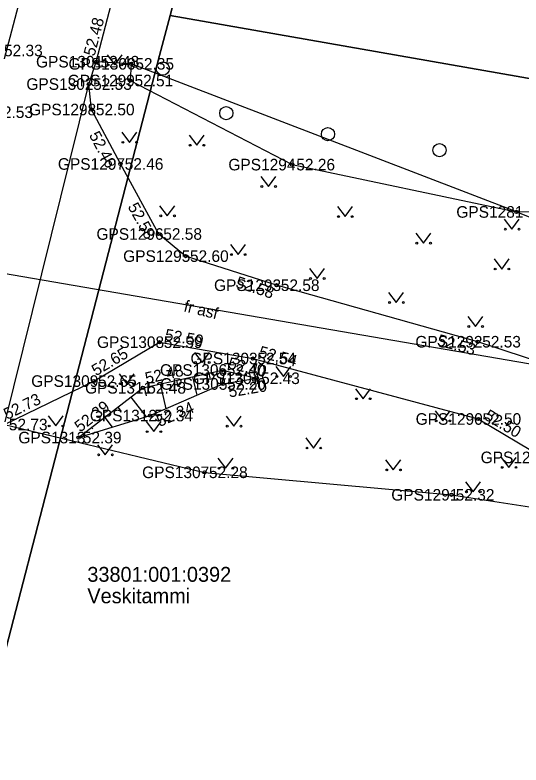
# Model space of a CAD drawing. Extents: x 551623 to 559850, y 6561220 to 6567135.
# Drawn here: x 555163.83 to 555194.44, y 6565121.03 to 6565166.39 of the extents above; entities that cross this region are included whole.
import ezdxf

# ---------------------------------------------------------------- set-up
doc = ezdxf.new("R2010")
doc.units = 0
for name, color, linetype in [('HALJASTUS', 7, 'Continuous'), ('KORGUS-EH2000', 7, 'Continuous'), ('KPOHULIIN', 7, 'Continuous'), ('MOOTKORG-EH2000', 7, 'Continuous'), ('MOOTMPUNKT', 7, 'Continuous'), ('MOOTNR', 7, 'Continuous'), ('MOOTPIIR', 7, 'Continuous'), ('PIIR', 7, 'Continuous'), ('RELJEEF', 7, 'Continuous'), ('TEE', 7, 'Continuous')]:
    doc.layers.add(name, color=color, linetype=linetype)

msp = doc.modelspace()

# ---------------------------------------------------------------- linework, layer by layer
at = {"layer": 'HALJASTUS'}
for p, q in [((555169.409, 6565163.97), (555169.872, 6565163.363)), ((555169.872, 6565163.363), (555170.318, 6565163.97)), ((555170.299, 6565159.291), (555170.762, 6565158.685)), ((555170.762, 6565158.685), (555171.208, 6565159.291)), ((555174.364, 6565159.116), (555174.827, 6565158.509)), ((555174.827, 6565158.509), (555175.273, 6565159.116)), ((555178.697, 6565156.621), (555179.16, 6565156.014)), ((555179.16, 6565156.014), (555179.606, 6565156.621)), ((555172.582, 6565154.843), (555173.046, 6565154.237)), ((555173.046, 6565154.237), (555173.491, 6565154.843)), ((555183.335, 6565154.799), (555183.798, 6565154.192)), ((555183.798, 6565154.192), (555184.244, 6565154.799)), ((555193.428, 6565154.044), (555193.891, 6565153.438)), ((555193.891, 6565153.438), (555194.337, 6565154.044)), ((555188.069, 6565153.192), (555188.533, 6565152.586)), ((555188.533, 6565152.586), (555188.978, 6565153.192)), ((555176.858, 6565152.501), (555177.321, 6565151.895)), ((555177.321, 6565151.895), (555177.767, 6565152.501)), ((555192.817, 6565151.631), (555193.281, 6565151.024)), ((555193.281, 6565151.024), (555193.726, 6565151.631)), ((555181.643, 6565151.053), (555182.107, 6565150.447)), ((555182.107, 6565150.447), (555182.552, 6565151.053)), ((555186.429, 6565149.605), (555186.892, 6565148.998)), ((555186.892, 6565148.998), (555187.338, 6565149.605)), ((555191.215, 6565148.157), (555191.678, 6565147.55)), ((555191.678, 6565147.55), (555192.124, 6565148.157)), ((555174.691, 6565145.974), (555175.155, 6565145.368)), ((555175.155, 6565145.368), (555175.6, 6565145.974)), ((555179.609, 6565145.131), (555180.072, 6565144.524)), ((555180.072, 6565144.524), (555180.518, 6565145.131)), ((555170.131, 6565144.692), (555170.594, 6565144.086)), ((555170.594, 6565144.086), (555171.04, 6565144.692)), ((555184.425, 6565143.785), (555184.888, 6565143.179)), ((555184.888, 6565143.179), (555185.334, 6565143.785)), ((555189.24, 6565142.44), (555189.703, 6565141.833)), ((555189.703, 6565141.833), (555190.149, 6565142.44)), ((555165.834, 6565142.136), (555166.297, 6565141.53)), ((555166.297, 6565141.53), (555166.743, 6565142.136)), ((555176.61, 6565142.129), (555177.073, 6565141.523)), ((555177.073, 6565141.523), (555177.519, 6565142.129)), ((555171.761, 6565141.794), (555172.224, 6565141.187)), ((555172.224, 6565141.187), (555172.67, 6565141.794)), ((555181.431, 6565140.804), (555181.895, 6565140.198)), ((555181.895, 6565140.198), (555182.34, 6565140.804)), ((555168.829, 6565140.394), (555169.293, 6565139.788)), ((555169.293, 6565139.788), (555169.738, 6565140.394)), ((555193.244, 6565139.631), (555193.707, 6565139.024)), ((555193.707, 6565139.024), (555194.152, 6565139.631)), ((555176.111, 6565139.581), (555176.574, 6565138.974)), ((555176.574, 6565138.974), (555177.02, 6565139.581)), ((555186.252, 6565139.479), (555186.716, 6565138.872)), ((555186.716, 6565138.872), (555187.161, 6565139.479)), ((555191.074, 6565138.154), (555191.537, 6565137.547)), ((555191.537, 6565137.547), (555191.983, 6565138.154))]:
    msp.add_line(p, q, dxfattribs=at)
msp.add_lwpolyline([(555170.849, 6565163.433), (555170.802, 6565162.422), (555180.588, 6565157.338), (555194.166, 6565154.476), (555200.547, 6565151.934), (555210.105, 6565148.383), (555222.421, 6565148.556), (555228.239, 6565151.421), (555231.104, 6565153.786)], dxfattribs=at)
for centre, radius in [((555169.471, 6565163.363), 0.055), ((555170.3, 6565163.363), 0.055), ((555172.778, 6565163.146), 0.4), ((555176.613, 6565160.448), 0.4), ((555182.764, 6565159.183), 0.4), ((555170.361, 6565158.685), 0.055), ((555171.19, 6565158.685), 0.055), ((555174.426, 6565158.509), 0.055), ((555175.255, 6565158.509), 0.055), ((555189.505, 6565158.213), 0.4), ((555178.759, 6565156.014), 0.055), ((555179.588, 6565156.014), 0.055), ((555172.645, 6565154.237), 0.055), ((555173.473, 6565154.237), 0.055), ((555183.397, 6565154.192), 0.055), ((555184.226, 6565154.192), 0.055), ((555193.49, 6565153.438), 0.055), ((555194.319, 6565153.438), 0.055), ((555188.132, 6565152.586), 0.055), ((555188.961, 6565152.586), 0.055), ((555176.92, 6565151.895), 0.055), ((555177.749, 6565151.895), 0.055), ((555192.88, 6565151.024), 0.055), ((555193.708, 6565151.024), 0.055), ((555181.706, 6565150.447), 0.055), ((555182.534, 6565150.447), 0.055), ((555186.491, 6565148.998), 0.055), ((555187.32, 6565148.998), 0.055), ((555191.277, 6565147.55), 0.055), ((555192.106, 6565147.55), 0.055), ((555174.754, 6565145.368), 0.055), ((555175.582, 6565145.368), 0.055), ((555179.671, 6565144.524), 0.055), ((555180.5, 6565144.524), 0.055), ((555170.193, 6565144.086), 0.055), ((555171.022, 6565144.086), 0.055), ((555184.487, 6565143.179), 0.055), ((555185.316, 6565143.179), 0.055), ((555189.302, 6565141.833), 0.055), ((555190.131, 6565141.833), 0.055), ((555165.896, 6565141.53), 0.055), ((555166.725, 6565141.53), 0.055), ((555176.672, 6565141.523), 0.055), ((555177.501, 6565141.523), 0.055), ((555171.823, 6565141.187), 0.055), ((555172.652, 6565141.187), 0.055), ((555181.494, 6565140.198), 0.055), ((555182.322, 6565140.198), 0.055), ((555168.892, 6565139.788), 0.055), ((555169.721, 6565139.788), 0.055), ((555176.173, 6565138.974), 0.055), ((555177.002, 6565138.974), 0.055), ((555186.315, 6565138.872), 0.055), ((555187.144, 6565138.872), 0.055), ((555193.306, 6565139.024), 0.055), ((555194.135, 6565139.024), 0.055), ((555191.136, 6565137.547), 0.055), ((555191.965, 6565137.547), 0.055)]:
    msp.add_circle(centre, radius, dxfattribs=at)
at = {"layer": 'KORGUS-EH2000'}
for centre in [(555168.744, 6565163.563), (555170.849, 6565163.433), (555170.207, 6565157.377), (555180.588, 6565157.338), (555194.166, 6565154.476), (555172.54, 6565153.141), (555179.65, 6565150.043), (555172.571, 6565146.598), (555191.831, 6565146.626), (555178.227, 6565145.611), (555176.382, 6565144.915), (555168.594, 6565144.246), (555176.401, 6565144.071), (555171.571, 6565143.839), (555172, 6565142.161), (555191.847, 6565141.953), (555167.674, 6565140.829), (555175.303, 6565138.726), (555190.232, 6565137.368)]:
    msp.add_circle(centre, 0.1, dxfattribs=at)
at = {"layer": 'KPOHULIIN'}
msp.add_lwpolyline([(555148.701, 6565153.258), (555226.644, 6565139.855), (555319.309, 6565121.586)], dxfattribs=at)
at = {"layer": 'MOOTMPUNKT'}
for centre in [(555168.744, 6565163.563), (555170.849, 6565163.433), (555168.3, 6565162.209), (555170.802, 6565162.422), (555168.463, 6565160.669), (555170.207, 6565157.377), (555180.588, 6565157.338), (555194.166, 6565154.476), (555172.54, 6565153.141), (555174.155, 6565151.803), (555179.65, 6565150.043), (555172.571, 6565146.598), (555191.831, 6565146.626), (555178.227, 6565145.611), (555176.382, 6565144.915), (555168.594, 6565144.246), (555176.401, 6565144.071), (555178.457, 6565144.415), (555171.571, 6565143.839), (555172, 6565142.161), (555191.847, 6565141.953), (555167.674, 6565140.829), (555175.303, 6565138.726), (555190.232, 6565137.368)]:
    msp.add_circle(centre, 0.1, dxfattribs=at)
at = {"layer": 'MOOTPIIR'}
for points in [[(555288.412, 6565133.905), (555268.035, 6565138.732), (555253.525, 6565143.622), (555235.12, 6565151.155), (555234.467, 6565152.147), (555233.413, 6565153.879), (555194.166, 6565154.476), (555170.849, 6565163.433), (555168.744, 6565163.563), (555174.483, 6565185.521), (555180.709, 6565208.971), (555185.087, 6565226.838), (555186.799, 6565233.51), (555187.911, 6565235.651), (555189.563, 6565248.443)], [(555147.465, 6565082.979), (555153.125, 6565104.459), (555157.981, 6565122.311), (555163.2, 6565141.618), (555175.303, 6565138.726), (555190.232, 6565137.368), (555210.946, 6565134.177), (555222.4, 6565133.017), (555236.459, 6565117.362), (555247.686, 6565098.015), (555255.514, 6565098.946), (555277.06, 6565106.584), (555291.997, 6565107.634)]]:
    msp.add_lwpolyline(points, dxfattribs=at)
at = {"layer": 'PIIR'}
for points in [[(555171.91, 6565394.64), (555191.35, 6565341.19), (555195.08, 6565294.61), (555195.28, 6565271.63), (555191.64, 6565237.48), (555173.84, 6565168.77), (555173.21, 6565166.35), (555172.58, 6565163.93), (555140.74, 6565041.04), (555133.32, 6565012.53), (555119.68, 6564972.95), (555107.79, 6564965.53), (555093.78, 6564958.98), (555080.97, 6564954.71), (555007.97, 6564939.78), (554928.66, 6564923.99)], [(555288.85, 6565092.31), (555275.41, 6565088.83), (555273.15, 6565087.34), (555239.11, 6565139), (555231.12, 6565150.64), (555225.89, 6565157.13), (555173.21, 6565166.35), (555173.84, 6565168.77), (555191.64, 6565237.48), (555195.28, 6565271.63), (555195.08, 6565294.61), (555205.15, 6565297.11), (555275.38, 6565300.17), (555292.52, 6565297.57)]]:
    msp.add_lwpolyline(points, dxfattribs=at)
msp.add_lwpolyline([(555172.58, 6565163.93), (555173.21, 6565166.35), (555225.89, 6565157.13), (555231.12, 6565150.64), (555239.11, 6565139), (555273.15, 6565087.34), (555275.41, 6565088.83), (555288.85, 6565092.31), (555289.83, 6565088.53), (555295.15, 6565083.63), (555324.46, 6565074.96), (555339.51, 6565058.58), (555337.29, 6565046.66), (555323.9, 6565035.68), (555298.08, 6565033.06), (555286.82, 6565022.41), (555284.62, 6565010.72), (555273.43, 6565013.07), (555140.74, 6565041.04)], close=True, dxfattribs=at)
at = {"layer": 'RELJEEF'}
for p, q in [((555175.549, 6565144.729), (555175.612, 6565144.448)), ((555176.524, 6565144.881), (555176.32, 6565144.035)), ((555177.496, 6565144.646), (555177.467, 6565144.524)), ((555173.597, 6565144.292), (555173.685, 6565143.899)), ((555174.573, 6565144.51), (555174.824, 6565143.386)), ((555171.645, 6565143.855), (555171.758, 6565143.35)), ((555172.621, 6565144.074), (555172.956, 6565142.576)), ((555170.84, 6565143.274), (555171.757, 6565142.086)), ((555170.048, 6565142.663), (555170.255, 6565142.396)), ((555169.257, 6565142.052), (555169.716, 6565141.458)), ((555168.465, 6565141.44), (555168.534, 6565141.351))]:
    msp.add_line(p, q, dxfattribs=at)
for points in [[(555167.674, 6565140.829), (555171.571, 6565143.839), (555176.382, 6565144.915), (555178.457, 6565144.415)], [(555167.674, 6565140.829), (555172, 6565142.161), (555176.401, 6565144.071), (555178.457, 6565144.415)]]:
    msp.add_lwpolyline(points, dxfattribs=at)
at = {"layer": 'TEE'}
for points in [[(555165.93, 6565378.047), (555174.733, 6565357.312), (555178.536, 6565346.409), (555181.58, 6565335.07), (555184.177, 6565320.727), (555185.301, 6565309.018), (555186.111, 6565294.522), (555186.299, 6565280.132), (555185.431, 6565263.333), (555184.399, 6565254.7), (555183.594, 6565248.995), (555179.697, 6565227.862), (555175.388, 6565210.507), (555169.433, 6565187.479), (555162.32, 6565160.507), (555157.772, 6565142.96), (555152.674, 6565123.751), (555148.003, 6565106.069), (555142.307, 6565084.705)], [(555114.997, 6564980.207), (555119.473, 6564986.791), (555121.429, 6564990.442), (555124.132, 6564996.667), (555128.448, 6565009.121), (555131.982, 6565022.769), (555137.234, 6565043.213), (555142.087, 6565062.036), (555147.465, 6565082.979), (555153.125, 6565104.459), (555157.981, 6565122.311), (555163.2, 6565141.618), (555168.3, 6565162.209), (555168.744, 6565163.563), (555174.483, 6565185.521), (555180.709, 6565208.971), (555185.087, 6565226.838), (555186.799, 6565233.51), (555187.911, 6565235.651)], [(555205.86, 6565133.779), (555206.217, 6565135.824), (555207.407, 6565138.329), (555209.429, 6565140.104), (555211.794, 6565141.192), (555217.229, 6565143.067), (555216.442, 6565145.526), (555210.771, 6565144.283), (555206.511, 6565143.557), (555202.006, 6565143.277), (555191.831, 6565146.626), (555179.65, 6565150.043), (555174.155, 6565151.803), (555172.54, 6565153.141), (555170.207, 6565157.377), (555168.463, 6565160.669), (555168.3, 6565162.209)], [(555163.2, 6565141.618), (555168.594, 6565144.246), (555172.571, 6565146.598), (555178.227, 6565145.611), (555191.847, 6565141.953), (555195.778, 6565139.63), (555200.739, 6565133.541)]]:
    msp.add_lwpolyline(points, dxfattribs=at)

# ---------------------------------------------------------------- texts
at = {"layer": 'KORGUS-EH2000'}
for s, rotation, p in [(' 52.48', 75.354, (555168.575, 6565163.607)), (' 52.46', 297.9117, (555168.17, 6565159.353)), (' 52.58', 298.8397, (555170.504, 6565155.027)), (' 52.58', 342.2487, (555176.883, 6565150.013)), (' 52.59', 350.0997, (555172.601, 6565146.771)), (' 52.53', 344.3275, (555189.072, 6565146.492)), (' 52.65', 30.6005, (555168.505, 6565144.397)), (' 52.54', 344.9638, (555178.273, 6565145.78)), (' 52.40', 346.4501, (555176.423, 6565145.085)), (' 52.48', 12.6109, (555171.533, 6565144.01)), (' 52.20', 9.5116, (555176.546, 6565143.208)), (' 52.73', 25.9799, (555163.124, 6565141.775)), (' 52.39', 37.6801, (555167.567, 6565140.968)), (' 52.34', 23.4595, (555172.348, 6565141.358)), (' 52.50', 329.4195, (555191.936, 6565142.103))]:
    msp.add_text(s, height=0.7, rotation=rotation, dxfattribs=at).set_placement(p)
for s, p in [(' 52.35', (555170.849, 6565163.083)), (' 52.26', (555180.588, 6565156.988)), (' 52.28', (555175.303, 6565138.377)), (' 52.32', (555190.232, 6565137.018))]:
    msp.add_text(s, height=0.7, dxfattribs=at).set_placement(p)
at = {"layer": 'MOOTKORG-EH2000'}
for s, p in [(' 52.33', (555162.907, 6565163.89)), (' 52.48', (555168.744, 6565163.213)), (' 52.35', (555170.849, 6565163.083)), (' 52.51', (555170.802, 6565162.072)), (' 52.53', (555168.3, 6565161.859)), (' 52.50', (555168.463, 6565160.319)), (' 52.53', (555162.32, 6565160.157)), (' 52.46', (555170.207, 6565157.027)), (' 52.26', (555180.588, 6565156.988)), (' 52.58', (555172.54, 6565152.791)), (' 52.60', (555174.155, 6565151.453)), (' 52.58', (555179.65, 6565149.693)), (' 52.59', (555172.571, 6565146.248)), (' 52.53', (555191.831, 6565146.276)), (' 52.54', (555178.227, 6565145.261)), (' 52.40', (555176.382, 6565144.565)), (' 52.43', (555178.457, 6565144.065)), (' 52.65', (555168.594, 6565143.896)), (' 52.48', (555171.571, 6565143.489)), (' 52.20', (555176.401, 6565143.721)), (' 52.34', (555172, 6565141.811)), (' 52.73', (555163.2, 6565141.268)), (' 52.50', (555191.847, 6565141.603)), (' 52.39', (555167.674, 6565140.479)), (' 52.28', (555175.303, 6565138.377)), (' 52.32', (555190.232, 6565137.018))]:
    msp.add_text(s, height=0.7, dxfattribs=at).set_placement(p)
at = {"layer": 'MOOTNR'}
for s, p in [('GPS1301 ', (555165.104, 6565163.213)), ('GPS1300 ', (555167.069, 6565163.083)), ('GPS1299 ', (555167.022, 6565162.072)), ('GPS1302 ', (555164.52, 6565161.859)), ('GPS1298 ', (555164.683, 6565160.319)), ('GPS1297 ', (555166.427, 6565157.027)), ('GPS1294 ', (555176.738, 6565156.988)), ('GPS1281 ', (555190.526, 6565154.126)), ('GPS1296 ', (555168.76, 6565152.791)), ('GPS1295 ', (555170.375, 6565151.453)), ('GPS1293 ', (555175.871, 6565149.693)), ('GPS1308 ', (555168.791, 6565146.248)), ('GPS1292 ', (555188.051, 6565146.276)), ('GPS1303 ', (555174.447, 6565145.261)), ('GPS1306 ', (555172.602, 6565144.565)), ('GPS1304 ', (555174.607, 6565144.065)), ('GPS1309 ', (555164.814, 6565143.896)), ('GPS1311 ', (555168.071, 6565143.489)), ('GPS1305 ', (555172.622, 6565143.721)), ('GPS1312 ', (555168.36, 6565141.811)), ('GPS1290 ', (555188.067, 6565141.603)), ('GPS1313 ', (555164.034, 6565140.479)), ('GPS1289 ', (555191.998, 6565139.28)), ('GPS1307 ', (555171.523, 6565138.377)), ('GPS1291 ', (555186.592, 6565137.018))]:
    msp.add_text(s, height=0.7, dxfattribs=at).set_placement(p)
at = {"layer": 'PIIR'}
for s, p in [('33801:001:0392', (555168.208, 6565132.107)), ('Veskitammi', (555168.208, 6565130.807))]:
    msp.add_text(s, height=0.9, dxfattribs=at).set_placement(p)
at = {"layer": 'TEE'}
msp.add_text('fr asf', height=0.7, rotation=346.2302, dxfattribs=at).set_placement((555173.998, 6565148.473))

doc.saveas('drawing.dxf')
